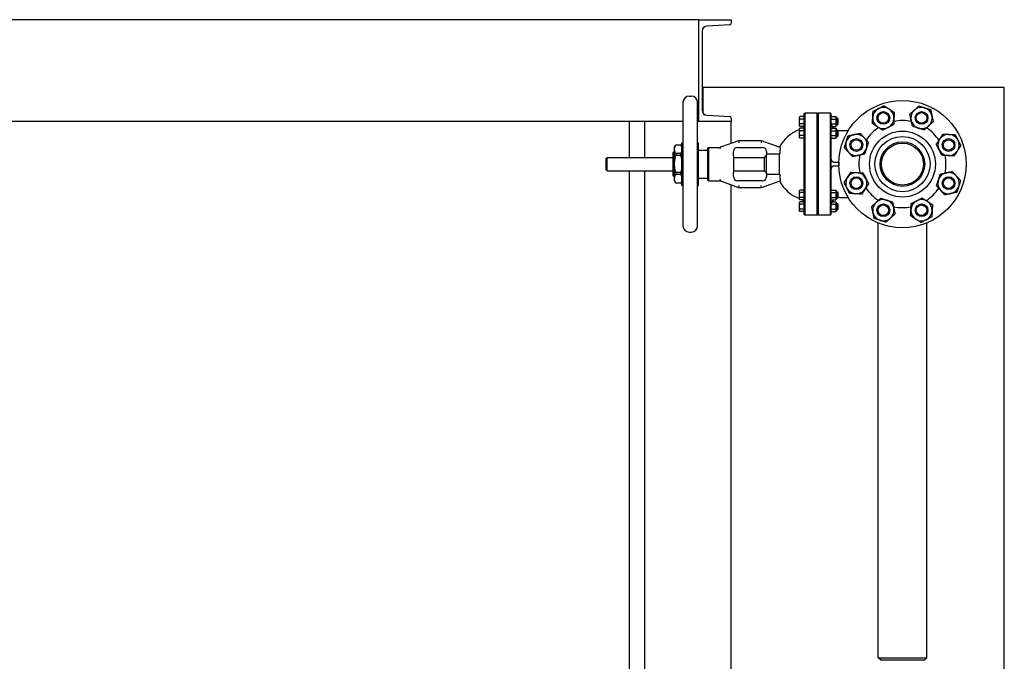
# Model space of a CAD drawing. Header units: inches. Extents: x 24 to 1128, y -58 to 748.
# Tile 602 of 656: x 977 to 1035, y 390 to 428. Entities that reach past the tile are written whole.
import ezdxf

# ---------------------------------------------------------------- set-up
doc = ezdxf.new("R2010")
doc.units = ezdxf.units.IN
doc.header["$LTSCALE"] = 32
doc.header["$MEASUREMENT"] = 0
doc.layers.add('Visible (ANSI)', color=7, linetype='Continuous', lineweight=30)

msp = doc.modelspace()

# ---------------------------------------------------------------- linework, layer by layer
at = {"layer": 'Visible (ANSI)'}
for p, q in [((1017.31584, 427.98367), (912.56584, 427.98367)), ((1017.31584, 421.98367), (1017.31584, 427.98367)), ((1017.31584, 427.98367), (1019.23584, 427.98367)), ((1019.14486, 427.68075), (1017.80312, 427.61045)), ((1019.23584, 427.98367), (1019.23584, 427.77662)), ((1017.51584, 427.30772), (1017.51584, 422.65962)), ((1017.51584, 423.98367), (1017.56584, 423.98367)), ((1035.31584, 423.98367), (1017.56584, 423.98367)), ((1017.56584, 423.98367), (1017.56584, 422.49284)), ((1035.31584, 357.98367), (1035.31584, 423.98367)), ((1016.75678, 423.48367), (1016.87489, 423.48367)), ((1017.56584, 423.84917), (1017.51584, 423.84917)), ((1016.38277, 423.10965), (1016.38277, 415.85769)), ((1017.24891, 415.85769), (1017.24891, 423.10965)), ((1017.80312, 422.35689), (1019.14486, 422.28658)), ((1023.25344, 422.24154), (1023.27577, 422.28022)), ((1023.25344, 422.20805), (1023.25344, 422.24154)), ((1023.52844, 422.28022), (1023.27577, 422.28022)), ((1023.52844, 422.45242), (1023.55969, 422.48367)), ((1023.52844, 422.39479), (1023.52844, 422.45242)), ((1023.52844, 420.85832), (1023.52844, 422.39479)), ((1023.55969, 422.48367), (1023.55969, 422.42588)), ((1024.28459, 422.48367), (1023.55969, 422.48367)), ((1023.55969, 422.42588), (1023.55969, 420.86118)), ((1024.28459, 422.42588), (1024.28459, 422.48367)), ((1024.31584, 422.45242), (1024.28459, 422.48367)), ((1024.28459, 420.86118), (1024.28459, 422.42588)), ((1024.31584, 422.45242), (1024.34709, 422.48367)), ((1024.31584, 422.39479), (1024.31584, 422.45242)), ((1024.31584, 422.45242), (1024.31584, 422.39479)), ((1024.31584, 420.85832), (1024.31584, 422.39479)), ((1024.31584, 422.39479), (1024.31584, 420.85832)), ((1024.34709, 422.48367), (1024.34709, 422.42588)), ((1025.07199, 422.48367), (1024.34709, 422.48367)), ((1024.34709, 422.42588), (1024.34709, 420.86118)), ((1025.07199, 422.42588), (1025.07199, 422.48367)), ((1025.10324, 422.45242), (1025.07199, 422.48367)), ((1025.07199, 420.86118), (1025.07199, 422.42588)), ((1025.10324, 422.45242), (1025.10324, 422.39479)), ((1025.10324, 422.39479), (1025.10324, 420.85832)), ((1025.10324, 422.24154), (1025.12557, 422.28022)), ((1025.12557, 422.28022), (1025.39341, 422.28022)), ((1025.41574, 422.24154), (1025.39341, 422.28022)), ((1025.41574, 422.20805), (1025.41574, 422.24154)), ((1016.38277, 421.98367), (912.56584, 421.98367)), ((1013.44289, 421.98367), (1013.23584, 421.98367)), ((1013.23584, 419.87737), (1013.23584, 421.98367)), ((1014.14584, 419.87737), (1014.14584, 421.98367)), ((1017.31584, 421.98367), (1017.24891, 421.98367)), ((1019.23584, 421.98367), (1017.31584, 421.98367)), ((1019.23584, 422.19072), (1019.23584, 421.98367)), ((1019.23584, 420.71107), (1019.23584, 421.98367)), ((1023.25344, 421.99154), (1023.25344, 422.20805)), ((1023.25344, 421.77504), (1023.25344, 421.99154)), ((1023.25344, 421.74154), (1023.25344, 421.77504)), ((1023.25344, 421.74154), (1023.27577, 421.70287)), ((1023.52844, 422.13588), (1023.27577, 422.13588)), ((1023.52844, 421.84721), (1023.27577, 421.84721)), ((1023.51333, 421.70287), (1023.27577, 421.70287)), ((1025.12557, 422.13588), (1025.39341, 422.13588)), ((1025.12557, 421.84721), (1025.39341, 421.84721)), ((1025.16983, 421.70287), (1025.39341, 421.70287)), ((1025.41574, 421.74154), (1025.39341, 421.70287)), ((1025.41574, 421.99154), (1025.41574, 422.20805)), ((1025.41574, 422.17904), (1025.49119, 422.17904)), ((1025.41574, 421.77504), (1025.41574, 421.99154)), ((1025.41574, 421.80404), (1025.49119, 421.80404)), ((1025.41574, 421.74154), (1025.41574, 421.77504)), ((1025.49119, 421.80404), (1025.49119, 422.17904)), ((1025.52844, 422.14179), (1025.49119, 422.17904)), ((1025.52844, 421.84129), (1025.49119, 421.80404)), ((1025.52844, 421.84129), (1025.52844, 422.14179)), ((1023.25344, 421.55257), (1023.27577, 421.59124)), ((1023.25344, 421.51907), (1023.25344, 421.55257)), ((1023.25344, 421.30257), (1023.25344, 421.51907)), ((1023.25344, 421.08606), (1023.25344, 421.30257)), ((1023.25344, 421.05257), (1023.25344, 421.08606)), ((1023.52844, 421.59124), (1023.27577, 421.59124)), ((1023.52844, 421.4469), (1023.27577, 421.4469)), ((1023.52844, 421.15823), (1023.27577, 421.15823)), ((1025.10324, 421.55257), (1025.12557, 421.59124)), ((1025.12557, 421.59124), (1025.39341, 421.59124)), ((1025.12557, 421.4469), (1025.39341, 421.4469)), ((1025.12557, 421.15823), (1025.39341, 421.15823)), ((1025.41574, 421.55257), (1025.39341, 421.59124)), ((1025.41574, 421.51907), (1025.41574, 421.55257)), ((1025.41574, 421.30257), (1025.41574, 421.51907)), ((1025.41574, 421.49007), (1025.49119, 421.49007)), ((1025.41574, 421.08606), (1025.41574, 421.30257)), ((1025.41574, 421.11507), (1025.49119, 421.11507)), ((1025.41574, 421.05257), (1025.41574, 421.08606)), ((1025.49119, 421.11507), (1025.49119, 421.49007)), ((1025.52844, 421.45282), (1025.49119, 421.49007)), ((1025.52844, 421.15232), (1025.49119, 421.11507)), ((1025.52844, 421.15232), (1025.52844, 421.45282)), ((1025.60324, 421.45217), (1026.12405, 421.45217)), ((1015.89064, 420.48761), (1015.95883, 420.60572)), ((1015.95883, 420.60572), (1015.95883, 420.60365)), ((1016.25552, 420.60572), (1015.95883, 420.60572)), ((1016.25552, 420.60365), (1015.95883, 420.60365)), ((1016.25552, 420.60365), (1016.25552, 420.60572)), ((1016.32371, 420.48761), (1016.25552, 420.60572)), ((1016.32371, 418.22383), (1016.32371, 420.74351)), ((1016.32371, 420.74351), (1016.38277, 420.74351)), ((1017.24891, 420.74351), (1017.30796, 420.74351)), ((1017.30796, 418.22383), (1017.30796, 420.74351)), ((1019.64949, 420.86162), (1018.65005, 420.49786)), ((1019.64949, 420.86162), (1019.67153, 420.73662)), ((1021.02156, 420.86162), (1019.64949, 420.86162)), ((1021.02156, 420.86162), (1020.99952, 420.73662)), ((1022.10324, 420.46792), (1021.02156, 420.86162)), ((1023.25344, 421.05257), (1023.27577, 421.01389)), ((1023.52844, 421.01389), (1023.27577, 421.01389)), ((1023.52844, 418.10902), (1023.52844, 420.85832)), ((1023.55969, 420.86118), (1023.55969, 418.10616)), ((1024.28459, 418.10616), (1024.28459, 420.86118)), ((1024.31584, 418.10902), (1024.31584, 420.85832)), ((1024.31584, 420.85832), (1024.31584, 418.10902)), ((1024.34709, 420.86118), (1024.34709, 418.10616)), ((1025.07199, 418.10616), (1025.07199, 420.86118)), ((1025.10324, 421.05257), (1025.12557, 421.01389)), ((1025.10324, 420.85832), (1025.10324, 418.10902)), ((1025.12557, 421.01389), (1025.39341, 421.01389)), ((1025.41574, 421.05257), (1025.39341, 421.01389)), ((1015.8119, 420.1692), (1015.8744, 420.2317)), ((1015.8119, 418.79814), (1015.8119, 420.1692)), ((1015.8744, 418.73564), (1015.8744, 420.2317)), ((1015.8744, 420.2317), (1015.89064, 420.2317)), ((1015.89064, 420.3531), (1015.89064, 420.48761)), ((1015.89064, 419.48367), (1015.89064, 420.3531)), ((1016.25552, 420.10255), (1015.95883, 420.10255)), ((1015.95883, 420.10255), (1015.95883, 419.98477)), ((1016.25552, 419.98477), (1015.95883, 419.98477)), ((1016.25552, 419.98477), (1016.25552, 420.10255)), ((1017.30796, 420.31044), (1017.85915, 420.31044)), ((1017.85915, 420.43667), (1017.8904, 420.46792)), ((1017.85915, 418.53067), (1017.85915, 420.43667)), ((1017.8904, 420.46792), (1017.8904, 418.49942)), ((1017.8904, 420.46792), (1018.54577, 420.46792)), ((1018.56781, 420.3804), (1018.56781, 420.37342)), ((1018.65005, 420.49786), (1018.58517, 420.47424)), ((1019.35521, 420.11451), (1019.35521, 420.21792)), ((1019.35521, 419.97234), (1019.35521, 420.11451)), ((1019.35521, 419.97234), (1019.35521, 418.995)), ((1019.60521, 420.46792), (1021.06584, 420.46792)), ((1021.18655, 419.87737), (1021.31584, 420.00666)), ((1021.31584, 420.21792), (1021.31584, 420.03097)), ((1021.31584, 418.93637), (1021.31584, 420.03097)), ((1022.07215, 420.07422), (1021.44084, 420.07422)), ((1022.07215, 418.89312), (1022.07215, 420.07422)), ((1022.10324, 420.46792), (1022.10324, 420.3349)), ((1022.10324, 420.16758), (1022.10324, 420.3349)), ((1011.85584, 419.81487), (1011.91834, 419.87737)), ((1011.85584, 419.15247), (1011.85584, 419.81487)), ((1011.91834, 419.08997), (1011.91834, 419.87737)), ((1011.91834, 419.87737), (1015.8119, 419.87737)), ((1015.89064, 418.61423), (1015.89064, 419.48367)), ((1019.35521, 419.87737), (1021.18655, 419.87737)), ((1021.18655, 419.08997), (1021.18655, 419.87737)), ((1025.56584, 419.58367), (1025.35324, 419.58367)), ((1025.35324, 419.38367), (1025.56584, 419.38367)), ((1025.56584, 419.58367), (1025.56717, 419.58367)), ((1025.56584, 419.58367), (1025.56584, 419.48367)), ((1025.56584, 419.48367), (1025.56584, 419.38367)), ((1025.56717, 419.38367), (1025.56584, 419.38367)), ((1011.85584, 419.15247), (1011.91834, 419.08997)), ((1011.91834, 419.08997), (1015.8119, 419.08997)), ((1013.23584, 382.66987), (1013.23584, 419.08997)), ((1014.14584, 382.66987), (1014.14584, 419.08997)), ((1015.8119, 418.79814), (1015.8744, 418.73564)), ((1016.25552, 418.98257), (1015.95883, 418.98257)), ((1015.95883, 418.98257), (1015.95883, 418.86478)), ((1016.25552, 418.86478), (1015.95883, 418.86478)), ((1016.25552, 418.86478), (1016.25552, 418.98257)), ((1019.35521, 419.08997), (1021.18655, 419.08997)), ((1019.35521, 418.85283), (1019.35521, 418.995)), ((1019.35521, 418.74942), (1019.35521, 418.85283)), ((1021.18655, 419.08997), (1021.31584, 418.96068)), ((1021.31584, 418.93637), (1021.31584, 418.74942)), ((1021.44084, 418.89312), (1022.07215, 418.89312)), ((1022.10324, 418.63244), (1022.10324, 418.79976)), ((1015.8744, 418.73564), (1015.89064, 418.73564)), ((1015.89064, 418.47973), (1015.89064, 418.61423)), ((1015.89064, 418.47973), (1015.95883, 418.36162)), ((1016.25552, 418.36368), (1015.95883, 418.36368)), ((1015.95883, 418.36368), (1015.95883, 418.36162)), ((1016.25552, 418.36162), (1015.95883, 418.36162)), ((1016.32371, 418.47973), (1016.25552, 418.36162)), ((1016.25552, 418.36162), (1016.25552, 418.36368)), ((1016.32371, 418.22383), (1016.38277, 418.22383)), ((1017.24891, 418.22383), (1017.30796, 418.22383)), ((1017.30796, 418.6569), (1017.85915, 418.6569)), ((1017.85915, 418.53067), (1017.8904, 418.49942)), ((1017.8904, 418.49942), (1018.54577, 418.49942)), ((1018.56781, 418.59391), (1018.56781, 418.58694)), ((1018.58517, 418.4931), (1018.65005, 418.46948)), ((1018.65005, 418.46948), (1019.64949, 418.10572)), ((1019.23584, 383.26029), (1019.23584, 418.25627)), ((1021.06584, 418.49942), (1019.60521, 418.49942)), ((1019.67153, 418.23072), (1019.64949, 418.10572)), ((1021.02156, 418.10572), (1020.99952, 418.23072)), ((1021.02156, 418.10572), (1022.10324, 418.49942)), ((1022.10324, 418.63244), (1022.10324, 418.49942)), ((1019.64949, 418.10572), (1021.02156, 418.10572)), ((1023.25344, 417.91477), (1023.27577, 417.95345)), ((1023.25344, 417.88128), (1023.25344, 417.91477)), ((1023.25344, 417.66477), (1023.25344, 417.88128)), ((1023.25344, 417.44827), (1023.25344, 417.66477)), ((1023.52844, 417.95345), (1023.27577, 417.95345)), ((1023.52844, 417.80911), (1023.27577, 417.80911)), ((1023.52844, 416.57255), (1023.52844, 418.10902)), ((1023.55969, 418.10616), (1023.55969, 416.54146)), ((1024.28459, 416.54146), (1024.28459, 418.10616)), ((1024.31584, 416.57255), (1024.31584, 418.10902)), ((1024.31584, 418.10902), (1024.31584, 416.57255)), ((1024.34709, 418.10616), (1024.34709, 416.54146)), ((1025.07199, 416.54146), (1025.07199, 418.10616)), ((1025.10324, 418.10902), (1025.10324, 416.57255)), ((1025.10324, 417.91477), (1025.12557, 417.95345)), ((1025.12557, 417.95345), (1025.39341, 417.95345)), ((1025.12557, 417.80911), (1025.39341, 417.80911)), ((1025.41574, 417.91477), (1025.39341, 417.95345)), ((1025.41574, 417.88128), (1025.41574, 417.91477)), ((1025.41574, 417.66477), (1025.41574, 417.88128)), ((1025.41574, 417.85227), (1025.49119, 417.85227)), ((1025.41574, 417.44827), (1025.41574, 417.66477)), ((1025.49119, 417.47727), (1025.49119, 417.85227)), ((1025.52844, 417.81502), (1025.49119, 417.85227)), ((1025.52844, 417.51452), (1025.52844, 417.81502)), ((1023.25344, 417.41477), (1023.25344, 417.44827)), ((1023.25344, 417.41477), (1023.27577, 417.3761)), ((1023.25344, 417.2258), (1023.27577, 417.26447)), ((1023.25344, 417.1923), (1023.25344, 417.2258)), ((1023.25344, 416.9758), (1023.25344, 417.1923)), ((1023.52844, 417.52043), (1023.27577, 417.52043)), ((1023.52844, 417.3761), (1023.27577, 417.3761)), ((1023.51333, 417.26447), (1023.27577, 417.26447)), ((1023.52844, 417.12013), (1023.27577, 417.12013)), ((1025.10324, 417.41477), (1025.12557, 417.3761)), ((1025.12557, 417.52043), (1025.39341, 417.52043)), ((1025.12557, 417.3761), (1025.39341, 417.3761)), ((1025.12557, 417.12013), (1025.39341, 417.12013)), ((1025.16983, 417.26447), (1025.39341, 417.26447)), ((1025.41574, 417.41477), (1025.39341, 417.3761)), ((1025.41574, 417.2258), (1025.39341, 417.26447)), ((1025.41574, 417.47727), (1025.49119, 417.47727)), ((1025.41574, 417.41477), (1025.41574, 417.44827)), ((1025.41574, 417.1923), (1025.41574, 417.2258)), ((1025.41574, 416.9758), (1025.41574, 417.1923)), ((1025.41574, 417.1633), (1025.49119, 417.1633)), ((1025.52844, 417.51452), (1025.49119, 417.47727)), ((1025.49119, 416.7883), (1025.49119, 417.1633)), ((1025.52844, 417.12605), (1025.49119, 417.1633)), ((1025.52844, 416.82555), (1025.52844, 417.12605)), ((1025.60324, 417.51517), (1026.12405, 417.51517)), ((1023.25344, 416.75929), (1023.25344, 416.9758)), ((1023.25344, 416.7258), (1023.25344, 416.75929)), ((1023.25344, 416.7258), (1023.27577, 416.68712)), ((1023.52844, 416.83146), (1023.27577, 416.83146)), ((1023.52844, 416.68712), (1023.27577, 416.68712)), ((1023.52844, 416.51492), (1023.52844, 416.57255)), ((1023.52844, 416.51492), (1023.55969, 416.48367)), ((1023.55969, 416.54146), (1023.55969, 416.48367)), ((1024.28459, 416.48367), (1023.55969, 416.48367)), ((1024.28459, 416.48367), (1024.28459, 416.54146)), ((1024.31584, 416.51492), (1024.28459, 416.48367)), ((1024.31584, 416.51492), (1024.31584, 416.57255)), ((1024.31584, 416.57255), (1024.31584, 416.51492)), ((1024.31584, 416.51492), (1024.34709, 416.48367)), ((1024.34709, 416.54146), (1024.34709, 416.48367)), ((1025.07199, 416.48367), (1024.34709, 416.48367)), ((1025.07199, 416.48367), (1025.07199, 416.54146)), ((1025.10324, 416.51492), (1025.07199, 416.48367)), ((1025.10324, 416.7258), (1025.12557, 416.68712)), ((1025.10324, 416.57255), (1025.10324, 416.51492)), ((1025.12557, 416.83146), (1025.39341, 416.83146)), ((1025.12557, 416.68712), (1025.39341, 416.68712)), ((1025.41574, 416.7258), (1025.39341, 416.68712)), ((1025.41574, 416.75929), (1025.41574, 416.9758)), ((1025.41574, 416.7883), (1025.49119, 416.7883)), ((1025.41574, 416.7258), (1025.41574, 416.75929)), ((1025.52844, 416.82555), (1025.49119, 416.7883)), ((1027.87834, 390.41659), (1027.87834, 416.02013)), ((1030.75334, 390.41659), (1030.75334, 416.02013)), ((1016.75678, 415.48367), (1016.87489, 415.48367)), ((1027.87834, 390.41659), (1030.75334, 390.41659)), ((1028.06134, 390.27617), (1027.87834, 390.41659)), ((1030.57034, 390.27617), (1030.75334, 390.41659)), ((1030.57034, 390.27617), (1028.06134, 390.27617))]:
    msp.add_line(p, q, dxfattribs=at)
for centre, radius in [((1029.31584, 419.48367), 3.75), ((1028.19075, 422.19988), 0.37513), ((1028.19075, 422.19988), 0.375), ((1028.19075, 422.19988), 0.3125), ((1030.44093, 422.19988), 0.37513), ((1030.44093, 422.19988), 0.375), ((1030.44093, 422.19988), 0.3125), ((1029.31584, 419.48367), 1.94), ((1029.31584, 419.48367), 1.625), ((1026.59963, 420.60876), 0.37513), ((1026.59963, 420.60876), 0.375), ((1026.59963, 420.60876), 0.3125), ((1029.31584, 419.48367), 1.31), ((1029.31584, 419.48367), 1.235), ((1032.03204, 420.60876), 0.37513), ((1032.03204, 420.60876), 0.375), ((1032.03204, 420.60876), 0.3125), ((1026.59963, 418.35858), 0.37513), ((1026.59963, 418.35858), 0.375), ((1026.59963, 418.35858), 0.3125), ((1032.03204, 418.35858), 0.37513), ((1032.03204, 418.35858), 0.375), ((1032.03204, 418.35858), 0.3125), ((1028.19075, 416.76746), 0.37513), ((1028.19075, 416.76746), 0.375), ((1028.19075, 416.76746), 0.3125), ((1030.44093, 416.76746), 0.37513), ((1030.44093, 416.76746), 0.375), ((1030.44093, 416.76746), 0.3125)]:
    msp.add_circle(centre, radius, dxfattribs=at)
for centre, radius, start, end in [((1017.81898, 427.30772), 0.30314, 92.9995555, 180), ((1019.13984, 427.77662), 0.096, 272.9995555, 0), ((1016.75678, 423.10965), 0.37402, 90, 180), ((1016.87489, 423.10965), 0.37402, 0, 90), ((1028.19075, 422.19988), 0.625, 57.1376728, 117.1376728), ((1030.44093, 422.19988), 0.625, 72.1376728, 132.1376728), ((1017.81898, 422.65962), 0.30314, 180, 267.0004445), ((1019.13984, 422.19072), 0.096, 0, 87.0004445), ((1028.19075, 422.19988), 0.625, 117.1376728, 177.1376728), ((1028.19075, 422.19988), 0.625, 357.1376728, 57.1376728), ((1030.44093, 422.19988), 0.625, 132.1376728, 192.1376728), ((1030.44093, 422.19988), 0.625, 12.1376728, 72.1376728), ((1030.44093, 422.19988), 0.625, 312.1376728, 12.1376728), ((1023.27844, 421.78845), 0.25, 307.923408, 339.9811902), ((1025.60324, 421.95217), 0.5, 180, 226.2084526), ((1028.19075, 422.19988), 0.625, 177.1376728, 237.1376728), ((1028.19075, 422.19988), 0.625, 237.1376728, 297.1376728), ((1028.19075, 422.19988), 0.625, 297.1376728, 357.1376728), ((1029.31584, 419.48367), 2.565, 78.0698764, 101.4554308), ((1030.44093, 422.19988), 0.625, 192.1376728, 252.1376728), ((1030.44093, 422.19988), 0.625, 252.1376728, 312.1376728), ((1024.00088, 419.48367), 2.16535, 110.192895, 152.6806842), ((1025.60324, 421.95217), 0.5, 260.7097632, 270), ((1026.59963, 420.60876), 0.625, 102.1376728, 162.1376728), ((1026.59963, 420.60876), 0.625, 42.1376728, 102.1376728), ((1029.31584, 419.48367), 2.565, 123.0698764, 146.4554308), ((1029.31584, 419.48367), 2.565, 33.0698764, 56.4554308), ((1032.03204, 420.60876), 0.625, 87.1376728, 147.1376728), ((1032.03204, 420.60876), 0.625, 27.1376728, 87.1376728), ((1026.59963, 420.60876), 0.625, 162.1376728, 222.1376728), ((1026.59963, 420.60876), 0.625, 342.1376728, 42.1376728), ((1032.03204, 420.60876), 0.625, 147.1376728, 207.1376728), ((1032.03204, 420.60876), 0.625, 327.1376728, 27.1376728), ((1018.54577, 420.59292), 0.125, 270, 290), ((1018.69281, 420.3804), 0.125, 110, 180), ((1019.60521, 420.21792), 0.25, 90, 180), ((1021.06584, 420.21792), 0.25, 0, 90), ((1024.00088, 419.48367), 2.01712, 160.1808788, 162.9761338), ((1026.59963, 420.60876), 0.625, 222.1376728, 282.1376728), ((1026.59963, 420.60876), 0.625, 282.1376728, 342.1376728), ((1029.31584, 419.48367), 2.565, 168.0698764, 191.4554308), ((1032.03204, 420.60876), 0.625, 207.1376728, 267.1376728), ((1029.31584, 419.48367), 2.565, 348.0698764, 11.4554308), ((1032.03204, 420.60876), 0.625, 267.1376728, 327.1376728), ((1025.35324, 419.83367), 0.25, 180, 261.3958883), ((1025.35324, 419.13367), 0.25, 98.6041117, 180), ((1024.00088, 419.48367), 2.01712, 197.0238662, 199.8191212), ((1026.59963, 418.35858), 0.625, 87.1376728, 147.1376728), ((1026.59963, 418.35858), 0.625, 27.1376728, 87.1376728), ((1032.03204, 418.35858), 0.625, 102.1376728, 162.1376728), ((1032.03204, 418.35858), 0.625, 42.1376728, 102.1376728), ((1032.03204, 418.35858), 0.625, 342.1376728, 42.1376728), ((1018.54577, 418.37442), 0.125, 70, 90), ((1018.69281, 418.58694), 0.125, 180, 250), ((1019.60521, 418.74942), 0.25, 180, 270), ((1021.06584, 418.74942), 0.25, 270, 0), ((1024.00088, 419.48367), 2.16535, 207.3193158, 249.807105), ((1026.59963, 418.35858), 0.625, 147.1376728, 207.1376728), ((1026.59963, 418.35858), 0.625, 327.1376728, 27.1376728), ((1032.03204, 418.35858), 0.625, 162.1376728, 222.1376728), ((1026.59963, 418.35858), 0.625, 207.1376728, 267.1376728), ((1026.59963, 418.35858), 0.625, 267.1376728, 327.1376728), ((1029.31584, 419.48367), 2.565, 213.0698764, 236.4554308), ((1029.31584, 419.48367), 2.565, 303.0698764, 326.4554308), ((1032.03204, 418.35858), 0.625, 222.1376728, 282.1376728), ((1032.03204, 418.35858), 0.625, 282.1376728, 342.1376728), ((1023.27844, 417.17889), 0.25, 20.0188098, 52.076592), ((1025.60324, 417.01517), 0.5, 133.7915474, 180), ((1025.60324, 417.01517), 0.5, 90, 99.2902368), ((1028.19075, 416.76746), 0.625, 132.1376728, 192.1376728), ((1028.19075, 416.76746), 0.625, 72.1376728, 132.1376728), ((1028.19075, 416.76746), 0.625, 12.1376728, 72.1376728), ((1030.44093, 416.76746), 0.625, 117.1376728, 177.1376728), ((1030.44093, 416.76746), 0.625, 57.1376728, 117.1376728), ((1030.44093, 416.76746), 0.625, 357.1376728, 57.1376728), ((1028.19075, 416.76746), 0.625, 192.1376728, 252.1376728), ((1028.19075, 416.76746), 0.625, 312.1376728, 12.1376728), ((1029.31584, 419.48367), 2.565, 258.0698764, 281.4554308), ((1030.44093, 416.76746), 0.625, 177.1376728, 237.1376728), ((1030.44093, 416.76746), 0.625, 297.1376728, 357.1376728), ((1028.19075, 416.76746), 0.625, 252.1376728, 312.1376728), ((1030.44093, 416.76746), 0.625, 237.1376728, 297.1376728), ((1016.75678, 415.85769), 0.37402, 180, 270), ((1016.87489, 415.85769), 0.37402, 270, 0)]:
    msp.add_arc(centre, radius, start, end, dxfattribs=at)
for points, weights in [([(1027.90567, 422.75607), (1028.0547, 422.83246), (1028.22679, 422.92066)], [1, 1.0379548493, 1]), ([(1028.22679, 422.92066), (1028.38922, 422.81573), (1028.52989, 422.72486)], [1, 1.0379548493, 1]), ([(1030.02161, 422.66333), (1030.14579, 422.77569), (1030.28918, 422.90543)], [1, 1.0379548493, 1]), ([(1030.28918, 422.90543), (1030.47324, 422.84612), (1030.63263, 422.79475)], [1, 1.0379548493, 1]), ([(1023.25344, 422.20805), (1023.25344, 422.24154), (1023.27577, 422.28022)], [1, 1.04314139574, 1.01001874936]), ([(1025.10324, 422.20805), (1025.10324, 422.24154), (1025.12557, 422.28022)], [1, 1.04314139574, 1.01001874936]), ([(1025.39341, 422.28022), (1025.41574, 422.24154), (1025.41574, 422.20805)], [1.01001874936, 1.04314139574, 1]), ([(1027.56653, 422.23109), (1027.57489, 422.39834), (1027.58455, 422.59148)], [1, 1.0379548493, 1]), ([(1027.58455, 422.59148), (1027.75664, 422.67968), (1027.90567, 422.75607)], [1, 1.0379548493, 1]), ([(1028.52989, 422.72486), (1028.67056, 422.63399), (1028.83299, 422.52906)], [1, 1.0379548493, 1]), ([(1028.83299, 422.52906), (1028.82333, 422.33592), (1028.81497, 422.16867)], [1, 1.0379548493, 1]), ([(1029.75403, 422.42124), (1029.89742, 422.55098), (1030.02161, 422.66333)], [1, 1.0379548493, 1]), ([(1029.8299, 422.06846), (1029.79469, 422.23219), (1029.75403, 422.42124)], [1, 1.0379548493, 1]), ([(1030.63263, 422.79475), (1030.79203, 422.74338), (1030.97608, 422.68407)], [1, 1.0379548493, 1]), ([(1030.97608, 422.68407), (1031.01674, 422.49501), (1031.05196, 422.33129)], [1, 1.0379548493, 1]), ([(1031.05196, 422.33129), (1031.08717, 422.16756), (1031.12783, 421.97851)], [1, 1.0379548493, 1]), ([(1023.27577, 422.13588), (1023.25344, 422.17456), (1023.25344, 422.20805)], [1.01001874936, 1.04314139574, 1]), ([(1023.25344, 421.99154), (1023.25344, 422.05853), (1023.27577, 422.13588)], [1, 1.04314139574, 1.01001874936]), ([(1023.27577, 421.84721), (1023.25344, 421.92456), (1023.25344, 421.99154)], [1.01001874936, 1.04314139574, 1]), ([(1023.25344, 421.77504), (1023.25344, 421.80853), (1023.27577, 421.84721)], [1, 1.04314139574, 1.01001874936]), ([(1023.27577, 421.70287), (1023.25344, 421.74154), (1023.25344, 421.77504)], [1.01001874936, 1.04314139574, 1]), ([(1025.12557, 422.13588), (1025.10324, 422.17456), (1025.10324, 422.20805)], [1.01001874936, 1.04314139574, 1]), ([(1025.10324, 421.99154), (1025.10324, 422.05853), (1025.12557, 422.13588)], [1, 1.04314139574, 1.01001874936]), ([(1025.12557, 421.84721), (1025.10324, 421.92456), (1025.10324, 421.99154)], [1.01001874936, 1.04314139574, 1]), ([(1025.11777, 421.83252), (1025.12123, 421.83969), (1025.12557, 421.84721)], [1.01983175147, 1.01629387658, 1.01001874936]), ([(1025.41574, 422.20805), (1025.41574, 422.17456), (1025.39341, 422.13588)], [1, 1.04314139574, 1.01001874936]), ([(1025.39341, 422.13588), (1025.41574, 422.05853), (1025.41574, 421.99154)], [1.01001874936, 1.04314139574, 1]), ([(1025.41574, 421.99154), (1025.41574, 421.92456), (1025.39341, 421.84721)], [1, 1.04314139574, 1.01001874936]), ([(1025.39341, 421.84721), (1025.41574, 421.80853), (1025.41574, 421.77504)], [1.01001874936, 1.04314139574, 1]), ([(1025.41574, 421.77504), (1025.41574, 421.74154), (1025.39341, 421.70287)], [1, 1.04314139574, 1.01001874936]), ([(1027.54851, 421.87069), (1027.55817, 422.06383), (1027.56653, 422.23109)], [1, 1.0379548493, 1]), ([(1027.85161, 421.67489), (1027.71094, 421.76576), (1027.54851, 421.87069)], [1, 1.0379548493, 1]), ([(1028.15471, 421.47909), (1027.99228, 421.58402), (1027.85161, 421.67489)], [1, 1.0379548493, 1]), ([(1028.79695, 421.80827), (1028.62486, 421.72007), (1028.47583, 421.64368)], [1, 1.0379548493, 1]), ([(1028.81497, 422.16867), (1028.80661, 422.00141), (1028.79695, 421.80827)], [1, 1.0379548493, 1]), ([(1029.90577, 421.71568), (1029.86511, 421.90474), (1029.8299, 422.06846)], [1, 1.0379548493, 1]), ([(1030.24922, 421.605), (1030.08983, 421.65637), (1029.90577, 421.71568)], [1, 1.0379548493, 1]), ([(1030.86025, 421.73642), (1030.73607, 421.62406), (1030.59267, 421.49432)], [1, 1.0379548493, 1]), ([(1031.12783, 421.97851), (1030.98443, 421.84877), (1030.86025, 421.73642)], [1, 1.0379548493, 1]), ([(1023.25344, 421.51907), (1023.25344, 421.55257), (1023.27577, 421.59124)], [1, 1.04314139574, 1.01001874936]), ([(1023.27577, 421.4469), (1023.25344, 421.48558), (1023.25344, 421.51907)], [1.01001874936, 1.04314139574, 1]), ([(1023.25344, 421.30257), (1023.25344, 421.36955), (1023.27577, 421.4469)], [1, 1.04314139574, 1.01001874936]), ([(1023.27577, 421.15823), (1023.25344, 421.23558), (1023.25344, 421.30257)], [1.01001874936, 1.04314139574, 1]), ([(1023.25344, 421.08606), (1023.25344, 421.11955), (1023.27577, 421.15823)], [1, 1.04314139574, 1.01001874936]), ([(1023.27577, 421.01389), (1023.25344, 421.05257), (1023.25344, 421.08606)], [1.01001874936, 1.04314139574, 1]), ([(1025.10324, 421.51907), (1025.10324, 421.55257), (1025.12557, 421.59124)], [1, 1.04314139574, 1.01001874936]), ([(1025.12557, 421.4469), (1025.10324, 421.48558), (1025.10324, 421.51907)], [1.01001874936, 1.04314139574, 1]), ([(1025.10324, 421.30257), (1025.10324, 421.36955), (1025.12557, 421.4469)], [1, 1.04314139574, 1.01001874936]), ([(1025.12557, 421.15823), (1025.10324, 421.23558), (1025.10324, 421.30257)], [1.01001874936, 1.04314139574, 1]), ([(1025.10324, 421.08606), (1025.10324, 421.11955), (1025.12557, 421.15823)], [1, 1.04314139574, 1.01001874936]), ([(1025.12557, 421.01389), (1025.10324, 421.05257), (1025.10324, 421.08606)], [1.01001874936, 1.04314139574, 1]), ([(1025.39341, 421.59124), (1025.41574, 421.55257), (1025.41574, 421.51907)], [1.01001874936, 1.04314139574, 1]), ([(1025.41574, 421.51907), (1025.41574, 421.48558), (1025.39341, 421.4469)], [1, 1.04314139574, 1.01001874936]), ([(1025.39341, 421.4469), (1025.41574, 421.36955), (1025.41574, 421.30257)], [1.01001874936, 1.04314139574, 1]), ([(1025.41574, 421.30257), (1025.41574, 421.23558), (1025.39341, 421.15823)], [1, 1.04314139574, 1.01001874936]), ([(1025.39341, 421.15823), (1025.41574, 421.11955), (1025.41574, 421.08606)], [1.01001874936, 1.04314139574, 1]), ([(1025.41574, 421.08606), (1025.41574, 421.05257), (1025.39341, 421.01389)], [1, 1.04314139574, 1.01001874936]), ([(1026.00476, 420.80047), (1026.05613, 420.95986), (1026.11544, 421.14392)], [1, 1.0379548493, 1]), ([(1026.11544, 421.14392), (1026.30449, 421.18457), (1026.46822, 421.21979)], [1, 1.0379548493, 1]), ([(1026.46822, 421.21979), (1026.63194, 421.255), (1026.821, 421.29566)], [1, 1.0379548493, 1]), ([(1026.821, 421.29566), (1026.95074, 421.15226), (1027.06309, 421.02808)], [1, 1.0379548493, 1]), ([(1028.47583, 421.64368), (1028.3268, 421.56729), (1028.15471, 421.47909)], [1, 1.0379548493, 1]), ([(1030.59267, 421.49432), (1030.40862, 421.55363), (1030.24922, 421.605)], [1, 1.0379548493, 1]), ([(1031.50706, 420.9479), (1031.59793, 421.08857), (1031.70286, 421.251)], [1, 1.0379548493, 1]), ([(1031.70286, 421.251), (1031.896, 421.24134), (1032.06325, 421.23298)], [1, 1.0379548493, 1]), ([(1032.06325, 421.23298), (1032.23051, 421.22462), (1032.42365, 421.21496)], [1, 1.0379548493, 1]), ([(1032.42365, 421.21496), (1032.51185, 421.04287), (1032.58824, 420.89384)], [1, 1.0379548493, 1]), ([(1015.89064, 420.3531), (1015.89064, 420.47142), (1015.95883, 420.60365)], [1, 1.03775343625, 1.0171026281]), ([(1016.25552, 420.60365), (1016.32371, 420.47142), (1016.32371, 420.3531)], [1.0171026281, 1.03775343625, 1]), ([(1025.89408, 420.45702), (1025.95339, 420.64107), (1026.00476, 420.80047)], [1, 1.0379548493, 1]), ([(1027.06309, 421.02808), (1027.17545, 420.9039), (1027.30519, 420.7605)], [1, 1.0379548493, 1]), ([(1027.30519, 420.7605), (1027.24587, 420.57645), (1027.19451, 420.41705)], [1, 1.0379548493, 1]), ([(1031.31126, 420.6448), (1031.41619, 420.80723), (1031.50706, 420.9479)], [1, 1.0379548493, 1]), ([(1031.47585, 420.32368), (1031.39946, 420.47271), (1031.31126, 420.6448)], [1, 1.0379548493, 1]), ([(1032.75283, 420.57272), (1032.6479, 420.41029), (1032.55703, 420.26962)], [1, 1.0379548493, 1]), ([(1032.58824, 420.89384), (1032.66463, 420.74481), (1032.75283, 420.57272)], [1, 1.0379548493, 1]), ([(1015.95883, 420.10255), (1015.89064, 420.23479), (1015.89064, 420.3531)], [1.0171026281, 1.03775343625, 1]), ([(1015.89064, 419.48367), (1015.89064, 419.7203), (1015.95883, 419.98477)], [1, 1.03775343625, 1.0171026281]), ([(1016.32371, 420.3531), (1016.32371, 420.23479), (1016.25552, 420.10255)], [1, 1.03775343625, 1.0171026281]), ([(1016.25552, 419.98477), (1016.32371, 419.7203), (1016.32371, 419.48367)], [1.0171026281, 1.03775343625, 1]), ([(1026.13617, 420.18944), (1026.02382, 420.31362), (1025.89408, 420.45702)], [1, 1.0379548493, 1]), ([(1026.37827, 419.92186), (1026.24853, 420.06525), (1026.13617, 420.18944)], [1, 1.0379548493, 1]), ([(1026.73105, 419.99773), (1026.56732, 419.96252), (1026.37827, 419.92186)], [1, 1.0379548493, 1]), ([(1027.08382, 420.0736), (1026.89477, 420.03294), (1026.73105, 419.99773)], [1, 1.0379548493, 1]), ([(1027.19451, 420.41705), (1027.14314, 420.25766), (1027.08382, 420.0736)], [1, 1.0379548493, 1]), ([(1031.64044, 420.00256), (1031.55224, 420.17465), (1031.47585, 420.32368)], [1, 1.0379548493, 1]), ([(1032.00083, 419.98454), (1031.83357, 419.9929), (1031.64044, 420.00256)], [1, 1.0379548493, 1]), ([(1032.36123, 419.96652), (1032.16809, 419.97618), (1032.00083, 419.98454)], [1, 1.0379548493, 1]), ([(1032.55703, 420.26962), (1032.46616, 420.12895), (1032.36123, 419.96652)], [1, 1.0379548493, 1]), ([(1015.95883, 418.98257), (1015.89064, 419.24704), (1015.89064, 419.48367)], [1.0171026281, 1.03775343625, 1]), ([(1016.32371, 419.48367), (1016.32371, 419.24704), (1016.25552, 418.98257)], [1, 1.03775343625, 1.0171026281]), ([(1015.89064, 418.61423), (1015.89064, 418.73255), (1015.95883, 418.86478)], [1, 1.03775343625, 1.0171026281]), ([(1016.25552, 418.86478), (1016.32371, 418.73255), (1016.32371, 418.61423)], [1.0171026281, 1.03775343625, 1]), ([(1026.07465, 418.69772), (1026.16552, 418.83839), (1026.27045, 419.00082)], [1, 1.0379548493, 1]), ([(1026.27045, 419.00082), (1026.46358, 418.99116), (1026.63084, 418.9828)], [1, 1.0379548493, 1]), ([(1026.63084, 418.9828), (1026.7981, 418.97444), (1026.99124, 418.96478)], [1, 1.0379548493, 1]), ([(1026.99124, 418.96478), (1027.07944, 418.79269), (1027.15583, 418.64366)], [1, 1.0379548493, 1]), ([(1031.43717, 418.55029), (1031.48854, 418.70968), (1031.54785, 418.89374)], [1, 1.0379548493, 1]), ([(1031.54785, 418.89374), (1031.73691, 418.9344), (1031.90063, 418.96961)], [1, 1.0379548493, 1]), ([(1031.90063, 418.96961), (1032.06436, 419.00482), (1032.25341, 419.04548)], [1, 1.0379548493, 1]), ([(1032.25341, 419.04548), (1032.38315, 418.90209), (1032.4955, 418.7779)], [1, 1.0379548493, 1]), ([(1032.4955, 418.7779), (1032.60786, 418.65372), (1032.7376, 418.51032)], [1, 1.0379548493, 1]), ([(1015.95883, 418.36368), (1015.89064, 418.49592), (1015.89064, 418.61423)], [1.0171026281, 1.03775343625, 1]), ([(1016.32371, 418.61423), (1016.32371, 418.49592), (1016.25552, 418.36368)], [1, 1.03775343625, 1.0171026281]), ([(1025.87885, 418.39462), (1025.98378, 418.55705), (1026.07465, 418.69772)], [1, 1.0379548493, 1]), ([(1026.04344, 418.0735), (1025.96705, 418.22253), (1025.87885, 418.39462)], [1, 1.0379548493, 1]), ([(1027.32042, 418.32254), (1027.21549, 418.16011), (1027.12462, 418.01944)], [1, 1.0379548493, 1]), ([(1027.15583, 418.64366), (1027.23222, 418.49463), (1027.32042, 418.32254)], [1, 1.0379548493, 1]), ([(1031.32649, 418.20684), (1031.3858, 418.39089), (1031.43717, 418.55029)], [1, 1.0379548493, 1]), ([(1031.56858, 417.93926), (1031.45623, 418.06344), (1031.32649, 418.20684)], [1, 1.0379548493, 1]), ([(1032.7376, 418.51032), (1032.67828, 418.32627), (1032.62692, 418.16687)], [1, 1.0379548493, 1]), ([(1023.25344, 417.88128), (1023.25344, 417.91477), (1023.27577, 417.95345)], [1, 1.04314139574, 1.01001874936]), ([(1023.27577, 417.80911), (1023.25344, 417.84778), (1023.25344, 417.88128)], [1.01001874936, 1.04314139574, 1]), ([(1023.25344, 417.66477), (1023.25344, 417.73176), (1023.27577, 417.80911)], [1, 1.04314139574, 1.01001874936]), ([(1023.27577, 417.52043), (1023.25344, 417.59778), (1023.25344, 417.66477)], [1.01001874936, 1.04314139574, 1]), ([(1025.10324, 417.88128), (1025.10324, 417.91477), (1025.12557, 417.95345)], [1, 1.04314139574, 1.01001874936]), ([(1025.12557, 417.80911), (1025.10324, 417.84778), (1025.10324, 417.88128)], [1.01001874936, 1.04314139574, 1]), ([(1025.10324, 417.66477), (1025.10324, 417.73176), (1025.12557, 417.80911)], [1, 1.04314139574, 1.01001874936]), ([(1025.12557, 417.52043), (1025.10324, 417.59778), (1025.10324, 417.66477)], [1.01001874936, 1.04314139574, 1]), ([(1025.39341, 417.95345), (1025.41574, 417.91477), (1025.41574, 417.88128)], [1.01001874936, 1.04314139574, 1]), ([(1025.41574, 417.88128), (1025.41574, 417.84778), (1025.39341, 417.80911)], [1, 1.04314139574, 1.01001874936]), ([(1025.39341, 417.80911), (1025.41574, 417.73176), (1025.41574, 417.66477)], [1.01001874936, 1.04314139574, 1]), ([(1025.41574, 417.66477), (1025.41574, 417.59778), (1025.39341, 417.52043)], [1, 1.04314139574, 1.01001874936]), ([(1026.20803, 417.75238), (1026.11982, 417.92447), (1026.04344, 418.0735)], [1, 1.0379548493, 1]), ([(1026.56842, 417.73436), (1026.40116, 417.74272), (1026.20803, 417.75238)], [1, 1.0379548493, 1]), ([(1026.92882, 417.71634), (1026.73568, 417.726), (1026.56842, 417.73436)], [1, 1.0379548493, 1]), ([(1027.12462, 418.01944), (1027.03375, 417.87877), (1026.92882, 417.71634)], [1, 1.0379548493, 1]), ([(1031.81068, 417.67168), (1031.68094, 417.81508), (1031.56858, 417.93926)], [1, 1.0379548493, 1]), ([(1032.16346, 417.74755), (1031.99973, 417.71234), (1031.81068, 417.67168)], [1, 1.0379548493, 1]), ([(1032.51623, 417.82342), (1032.32718, 417.78276), (1032.16346, 417.74755)], [1, 1.0379548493, 1]), ([(1032.62692, 418.16687), (1032.57555, 418.00748), (1032.51623, 417.82342)], [1, 1.0379548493, 1]), ([(1023.25344, 417.44827), (1023.25344, 417.48176), (1023.27577, 417.52043)], [1, 1.04314139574, 1.01001874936]), ([(1023.27577, 417.3761), (1023.25344, 417.41477), (1023.25344, 417.44827)], [1.01001874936, 1.04314139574, 1]), ([(1023.25344, 417.1923), (1023.25344, 417.2258), (1023.27577, 417.26447)], [1, 1.04314139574, 1.01001874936]), ([(1023.27577, 417.12013), (1023.25344, 417.15881), (1023.25344, 417.1923)], [1.01001874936, 1.04314139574, 1]), ([(1023.25344, 416.9758), (1023.25344, 417.04278), (1023.27577, 417.12013)], [1, 1.04314139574, 1.01001874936]), ([(1025.10324, 417.44827), (1025.10324, 417.48176), (1025.12557, 417.52043)], [1, 1.04314139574, 1.01001874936]), ([(1025.12557, 417.3761), (1025.10324, 417.41477), (1025.10324, 417.44827)], [1.01001874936, 1.04314139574, 1]), ([(1025.10324, 416.9758), (1025.10324, 417.04278), (1025.12557, 417.12013)], [1, 1.04314139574, 1.01001874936]), ([(1025.12557, 417.12013), (1025.12123, 417.12765), (1025.11777, 417.13482)], [1.01001874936, 1.01629387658, 1.01983175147]), ([(1025.39341, 417.52043), (1025.41574, 417.48176), (1025.41574, 417.44827)], [1.01001874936, 1.04314139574, 1]), ([(1025.41574, 417.44827), (1025.41574, 417.41477), (1025.39341, 417.3761)], [1, 1.04314139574, 1.01001874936]), ([(1025.39341, 417.26447), (1025.41574, 417.2258), (1025.41574, 417.1923)], [1.01001874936, 1.04314139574, 1]), ([(1025.41574, 417.1923), (1025.41574, 417.15881), (1025.39341, 417.12013)], [1, 1.04314139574, 1.01001874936]), ([(1025.39341, 417.12013), (1025.41574, 417.04278), (1025.41574, 416.9758)], [1.01001874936, 1.04314139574, 1]), ([(1027.50385, 416.98883), (1027.64724, 417.11857), (1027.77143, 417.23092)], [1, 1.0379548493, 1]), ([(1027.77143, 417.23092), (1027.89561, 417.34328), (1028.03901, 417.47302)], [1, 1.0379548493, 1]), ([(1028.03901, 417.47302), (1028.22306, 417.4137), (1028.38246, 417.36234)], [1, 1.0379548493, 1]), ([(1028.38246, 417.36234), (1028.54185, 417.31097), (1028.72591, 417.25165)], [1, 1.0379548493, 1]), ([(1028.72591, 417.25165), (1028.76657, 417.0626), (1028.80178, 416.89888)], [1, 1.0379548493, 1]), ([(1029.81671, 416.79867), (1029.82507, 416.96593), (1029.83473, 417.15907)], [1, 1.0379548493, 1]), ([(1029.83473, 417.15907), (1030.00681, 417.24727), (1030.15585, 417.32366)], [1, 1.0379548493, 1]), ([(1030.15585, 417.32366), (1030.30488, 417.40005), (1030.47697, 417.48825)], [1, 1.0379548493, 1]), ([(1030.47697, 417.48825), (1030.6394, 417.38332), (1030.78007, 417.29245)], [1, 1.0379548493, 1]), ([(1030.78007, 417.29245), (1030.92074, 417.20158), (1031.08317, 417.09665)], [1, 1.0379548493, 1]), ([(1031.08317, 417.09665), (1031.07351, 416.90351), (1031.06515, 416.73625)], [1, 1.0379548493, 1]), ([(1023.27577, 416.83146), (1023.25344, 416.90881), (1023.25344, 416.9758)], [1.01001874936, 1.04314139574, 1]), ([(1023.25344, 416.75929), (1023.25344, 416.79278), (1023.27577, 416.83146)], [1, 1.04314139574, 1.01001874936]), ([(1023.27577, 416.68712), (1023.25344, 416.7258), (1023.25344, 416.75929)], [1.01001874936, 1.04314139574, 1]), ([(1025.12557, 416.83146), (1025.10324, 416.90881), (1025.10324, 416.9758)], [1.01001874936, 1.04314139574, 1]), ([(1025.10324, 416.75929), (1025.10324, 416.79278), (1025.12557, 416.83146)], [1, 1.04314139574, 1.01001874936]), ([(1025.12557, 416.68712), (1025.10324, 416.7258), (1025.10324, 416.75929)], [1.01001874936, 1.04314139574, 1]), ([(1025.41574, 416.9758), (1025.41574, 416.90881), (1025.39341, 416.83146)], [1, 1.04314139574, 1.01001874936]), ([(1025.39341, 416.83146), (1025.41574, 416.79278), (1025.41574, 416.75929)], [1.01001874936, 1.04314139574, 1]), ([(1025.41574, 416.75929), (1025.41574, 416.7258), (1025.39341, 416.68712)], [1, 1.04314139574, 1.01001874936]), ([(1027.57972, 416.63605), (1027.54451, 416.79977), (1027.50385, 416.98883)], [1, 1.0379548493, 1]), ([(1027.65559, 416.28327), (1027.61493, 416.47233), (1027.57972, 416.63605)], [1, 1.0379548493, 1]), ([(1028.87765, 416.5461), (1028.73425, 416.41636), (1028.61007, 416.304)], [1, 1.0379548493, 1]), ([(1028.80178, 416.89888), (1028.83699, 416.73515), (1028.87765, 416.5461)], [1, 1.0379548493, 1]), ([(1029.79869, 416.43828), (1029.80834, 416.63141), (1029.81671, 416.79867)], [1, 1.0379548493, 1]), ([(1031.06515, 416.73625), (1031.05679, 416.56899), (1031.04713, 416.37586)], [1, 1.0379548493, 1]), ([(1027.99904, 416.17259), (1027.83965, 416.22396), (1027.65559, 416.28327)], [1, 1.0379548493, 1]), ([(1028.34249, 416.06191), (1028.15844, 416.12122), (1027.99904, 416.17259)], [1, 1.0379548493, 1]), ([(1028.61007, 416.304), (1028.48589, 416.19165), (1028.34249, 416.06191)], [1, 1.0379548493, 1]), ([(1030.10179, 416.24248), (1029.96112, 416.33335), (1029.79869, 416.43828)], [1, 1.0379548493, 1]), ([(1030.40489, 416.04668), (1030.24246, 416.15161), (1030.10179, 416.24248)], [1, 1.0379548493, 1]), ([(1030.72601, 416.21127), (1030.57698, 416.13488), (1030.40489, 416.04668)], [1, 1.0379548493, 1]), ([(1031.04713, 416.37586), (1030.87504, 416.28766), (1030.72601, 416.21127)], [1, 1.0379548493, 1])]:
    msp.add_rational_spline(points, weights, degree=2, dxfattribs=at)
for points, knots in [([(1021.44084, 420.07422), (1021.42535, 420.07422), (1021.41005, 420.07326), (1021.38099, 420.06949), (1021.36762, 420.06668), (1021.34418, 420.05935), (1021.33456, 420.05483), (1021.32384, 420.04691), (1021.32088, 420.04388), (1021.31688, 420.0376), (1021.31586, 420.03436), (1021.31584, 420.03105), (1021.31584, 420.03101), (1021.31584, 420.03097)], [-0.514478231, -0.514478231, -0.514478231, -0.514478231, -0.396202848, -0.396202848, -0.274865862, -0.274865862, -0.14690316, -0.14690316, -0.073690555, -0.073690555, 0, 0, 0.000858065, 0.000858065, 0.000858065, 0.000858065]), ([(1021.31584, 418.93637), (1021.31584, 418.93633), (1021.31584, 418.93629), (1021.31586, 418.93298), (1021.31688, 418.92974), (1021.32088, 418.92346), (1021.32384, 418.92043), (1021.33456, 418.91251), (1021.34418, 418.90798), (1021.36762, 418.90066), (1021.38099, 418.89784), (1021.41005, 418.89408), (1021.42535, 418.89312), (1021.44084, 418.89312)], [-1.029814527, -1.029814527, -1.029814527, -1.029814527, -1.028956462, -1.028956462, -0.955265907, -0.955265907, -0.882053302, -0.882053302, -0.7540906, -0.7540906, -0.632753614, -0.632753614, -0.514478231, -0.514478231, -0.514478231, -0.514478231])]:
    msp.add_open_spline(points, degree=3, knots=knots, dxfattribs=at)
for points in [[(1025.35324, 419.58367), (1025.34094, 419.58373), (1025.32834, 419.58463), (1025.31584, 419.58648)], [(1025.31584, 419.38086), (1025.32834, 419.38271), (1025.34094, 419.3836), (1025.35324, 419.38367)]]:
    msp.add_open_spline(points, degree=3, dxfattribs=at)

doc.saveas('drawing.dxf')
